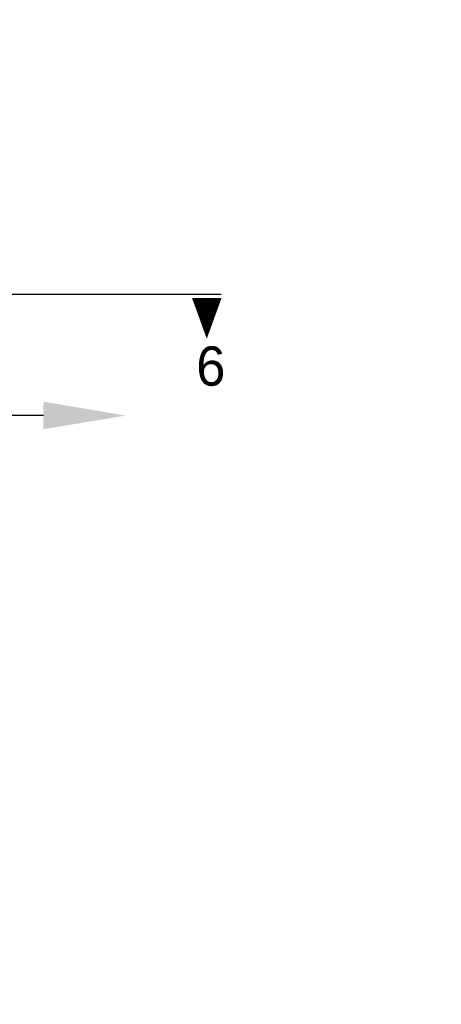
# Model space of a CAD drawing. Extents: x -805 to 3526, y -961 to 1039.
# Tile 423 of 473: x 1264.89 to 1268.65, y 35.83 to 44.61. Entities that reach past the tile are written whole.
import ezdxf

# ---------------------------------------------------------------- set-up
doc = ezdxf.new("R2010")
doc.units = 0
for name, pattern in [('ACAD_ISO10W100', [18, 12, -3, 0, -3]), ('AUSGEZOGEN', [2, 1, 1]), ('STRICHPUNKTX2', [50.8, 25.4, -12.7, 0, -12.7])]:
    doc.linetypes.add(name, pattern=pattern)
doc.layers.get('0').update_dxf_attribs({"color": 251})
for name, color, linetype in [('P-Text 100', 5, 'Continuous'), ('TTK-P-Bahnsteig', 12, 'Continuous'), ('TTK-P-TEXT', 12, 'AUSGEZOGEN'), ('TTK-Schnittlinien 200', 3, 'Continuous')]:
    doc.layers.add(name, color=color, linetype=linetype)
doc.layers.add('TTK-B-Bestand', color=252, linetype='Continuous', lineweight=35)
doc.styles.add('AKG DIN 6776', font='AKG_DIN67.TTF')
doc.dimstyles.new('TTK$6', dxfattribs={"dimtxt": 2.5, "dimasz": 2.5, "dimexe": 3.5, "dimexo": 0.1, "dimgap": 1, "dimtad": 1, "dimzin": 0, "dimtxsty": 'AKG DIN 6776', "dimblk": 'OBLIQUE', "dimcen": -0.09, "dimdle": 3, "dimse1": 1, "dimse2": 1, "dimclrd": 256, "dimclre": 256, "dimclrt": 256, "dimadec": 3, "dimazin": 0, "dimtfac": 1, "dimtofl": 0, "dimtmove": 0, "dimatfit": 3, "dimldrblk": 'OBLIQUE', "dimfxl": 7, "dimfxlon": 1, "dimtolj": 1, "dimtzin": 0, "dimlwd": -1, "dimlwe": -1, "dimarcsym": 0})

# ---------------------------------------------------------------- blocks, each defined once
blk = doc.blocks.new('*D549')
at = {"layer": 'DEFPOINTS', "color": 0}
for p in [(1594.653, 36.7397), (1594.3062, 36.5752), (8.2233, 0)]:
    blk.add_point(p, dxfattribs=at)
at = {"layer": 'TTK-B-Bestand', "insert": (1594.1093, 36.9835), "char_height": 0.25, "attachment_point": 5, "style": 'AKG DIN 6776'}
blk.add_mtext('\\A1;36,588', dxfattribs=at)
blk = doc.blocks.new('_OBLIQUE')
at = {"color": 0, "linetype": 'ByBlock'}
blk.add_line((-0.5, -0.5), (0.5, 0.5), dxfattribs=at)
blk = doc.blocks.new('*D548')
at = {"layer": 'DEFPOINTS', "color": 0}
for p in [(1585.5366, 36.7706), (1585.0459, 36.614), (-0.8681, 0.0309)]:
    blk.add_point(p, dxfattribs=at)
at = {"layer": 'TTK-B-Bestand', "insert": (1585.0178, 37.0144), "char_height": 0.25, "attachment_point": 5, "style": 'AKG DIN 6776'}
blk.add_mtext('\\A1;36,621', dxfattribs=at)
blk = doc.blocks.new('*D536')
at = {"layer": 'DEFPOINTS', "color": 0}
for p in [(1593.4264, 36.6522), (1593.9095, 36.6522), (733.0659, 0.1071)]:
    blk.add_point(p, dxfattribs=at)
at = {"layer": 'TTK-P-TEXT', "insert": (1594.4538, 36.896), "char_height": 0.25, "attachment_point": 5, "style": 'AKG DIN 6776'}
blk.add_mtext('\\A1;36,589', dxfattribs=at)

msp = doc.modelspace()

# ---------------------------------------------------------------- linework, layer by layer
at = {"layer": 'P-Text 100', "color": 251}
msp.add_line((1265.0991, 41.082, 0), (1263.4418, 41.082, 0), dxfattribs=at)
at = {"layer": 'P-Text 100', "color": 251, "linetype": 'ByBlock'}
msp.add_solid([(1265.0988, 40.9595, 0), (1265.0993, 41.2045, 0), (1265.8341, 41.0806, 0)], dxfattribs=at)
at = {"layer": 'TTK-P-Bahnsteig', "color": 251}
msp.add_circle((473.7851, 39.1322), 1000, dxfattribs=at)
at = {"layer": 'TTK-Schnittlinien 200', "color": 251, "linetype": 'ACAD_ISO10W100', "ltscale": 0.5}
msp.add_line((1263.6886, 42.1631), (1266.6856, 42.1631), dxfattribs=at)
at = {"layer": 'TTK-Schnittlinien 200', "color": 251, "linetype": 'ByBlock', "ltscale": 0.03}
msp.add_lwpolyline([(1266.5559, 42.129, 0.2625, 0, 0), (1266.5559, 41.7662, 0, 0, 0)], format="xyseb", dxfattribs=at)

# ---------------------------------------------------------------- texts
at = {"layer": 'TTK-Schnittlinien 200', "color": 251, "linetype": 'STRICHPUNKTX2', "ltscale": 0.03, "style": 'AKG DIN 6776'}
msp.add_text('6', height=0.35, dxfattribs=at).set_placement((1266.4618, 41.3477))

# ---------------------------------------------------------------- dimensions: what is measured, and where the dimension line sits
at = {"layer": 'TTK-B-Bestand', "color": 251}
for feature_location, offset, origin, text, picture, middle in [((1585.0459, 36.614), (0.4461, 0.1576), (-0.8681, 0.0309), '36,621', '*D548', (1585.0178, 37.0144)), ((1594.3062, 36.5752), (0.2947, 0.1656), (8.2233, 0), '36,588', '*D549', (1594.1093, 36.9835))]:
    dim = msp.add_ordinate_dim(feature_location=feature_location, offset=offset, dtype=0, origin=origin, text=text, dimstyle='TTK$6', override={"dimscale": 0, "dimdec": 3, "dimtmove": 1, "dimfxlon": 0}, dxfattribs=at)
    dim.commit()
    dim.dimension.update_dxf_attribs({"geometry": picture, "text_midpoint": middle})
at = {"layer": 'TTK-P-TEXT', "color": 251}
dim = msp.add_ordinate_dim(feature_location=(1593.4264, 36.6522), offset=(0.4831, 0), dtype=0, origin=(733.0659, 0.1071), text='36,589', dimstyle='TTK$6', override={"dimscale": 0, "dimfxlon": 0}, dxfattribs=at)
dim.commit()
dim.dimension.update_dxf_attribs({"geometry": '*D536', "text_midpoint": (1594.4538, 36.896)})

doc.saveas('drawing.dxf')
